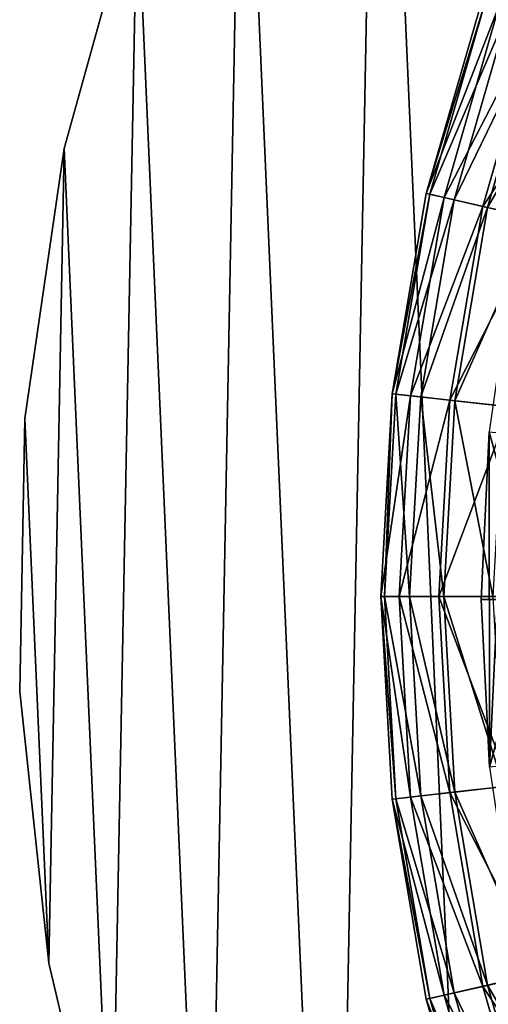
# Model space of a CAD drawing. Extents: x 1.7 to 10.8, y 1.8 to 12.8.
# Tile 487 of 656: x 5.091 to 5.345, y 6.114 to 6.649. Entities that reach past the tile are written whole.
import ezdxf

# ---------------------------------------------------------------- set-up
doc = ezdxf.new("R2010")
doc.units = 0
doc.header["$MEASUREMENT"] = 0
doc.layers.get('0').update_dxf_attribs({"linetype": 'CONTINUOUS'})

# ---------------------------------------------------------------- blocks, each defined once
blk = doc.blocks.new('LUSSO_-_Z_O_ENIE_PM_11_ST0')
at = {"color": 0}
for p, q in [((5.15439, 6.72178, 6.9524), (5.11477, 6.57884, 6.9524)), ((5.15439, 6.72178, 6.9524), (5.11477, 6.57884, 6.9524)), ((5.15439, 6.72178, 6.91303), (5.11477, 6.57884, 6.91303)), ((5.15439, 6.72178, 6.91303), (5.11477, 6.57884, 6.91303)), ((5.34216, 6.66035, 8.35108), (5.31162, 6.55436, 8.35108)), ((5.34216, 6.66035, 8.35108), (5.31162, 6.55436, 8.35108)), ((5.34394, 6.65972, 8.24333), (5.31347, 6.55394, 8.24333)), ((5.34394, 6.65972, 8.24333), (5.31347, 6.55394, 8.24333)), ((5.3515, 6.65708, 8.45838), (5.32127, 6.55216, 8.45838)), ((5.3515, 6.65708, 8.45838), (5.32127, 6.55216, 8.45838)), ((5.35684, 6.65521, 8.13644), (5.32679, 6.5509, 8.13644)), ((5.35684, 6.65521, 8.13644), (5.32679, 6.5509, 8.13644)), ((5.37186, 6.64995, 8.56397), (5.3423, 6.54736, 8.56397)), ((5.37186, 6.64995, 8.56397), (5.3423, 6.54736, 8.56397)), ((5.37444, 6.64905, 8.0579), (5.34497, 6.54675, 8.0579)), ((5.37444, 6.64905, 8.0579), (5.34497, 6.54675, 8.0579)), ((5.11477, 6.57884, 6.9524), (5.09339, 6.43207, 6.9524)), ((5.11477, 6.57884, 6.9524), (5.09339, 6.43207, 6.9524)), ((5.11477, 6.57884, 6.91303), (5.09339, 6.43207, 6.91303)), ((5.11477, 6.57884, 6.91303), (5.09339, 6.43207, 6.91303)), ((5.11477, 6.57884, 6.9524), (5.11477, 6.57884, 6.91303)), ((5.11477, 6.57884, 6.9524), (5.11477, 6.57884, 6.91303)), ((5.31162, 6.55436, 8.35108), (5.29315, 6.44562, 8.35108)), ((5.31162, 6.55436, 8.35108), (5.29315, 6.44562, 8.35108)), ((5.31347, 6.55394, 8.24333), (5.29503, 6.44541, 8.24333)), ((5.31347, 6.55394, 8.24333), (5.29503, 6.44541, 8.24333)), ((5.31162, 6.55436, 8.35108), (5.32127, 6.55216, 8.45838)), ((5.31162, 6.55436, 8.35108), (5.32127, 6.55216, 8.45838)), ((5.31347, 6.55394, 8.24333), (5.31162, 6.55436, 8.35108)), ((5.31347, 6.55394, 8.24333), (5.31162, 6.55436, 8.35108)), ((5.32679, 6.5509, 8.13644), (5.31347, 6.55394, 8.24333)), ((5.32679, 6.5509, 8.13644), (5.31347, 6.55394, 8.24333)), ((5.32127, 6.55216, 8.45838), (5.30298, 6.44451, 8.45838)), ((5.32127, 6.55216, 8.45838), (5.30298, 6.44451, 8.45838)), ((5.32679, 6.5509, 8.13644), (5.3086, 6.44388, 8.13644)), ((5.32679, 6.5509, 8.13644), (5.3086, 6.44388, 8.13644)), ((5.32127, 6.55216, 8.45838), (5.3423, 6.54736, 8.56397)), ((5.32127, 6.55216, 8.45838), (5.3423, 6.54736, 8.56397)), ((5.32679, 6.5509, 8.13644), (5.34497, 6.54675, 8.0579)), ((5.32679, 6.5509, 8.13644), (5.34497, 6.54675, 8.0579)), ((5.3423, 6.54736, 8.56397), (5.32442, 6.4421, 8.56397)), ((5.3423, 6.54736, 8.56397), (5.32442, 6.4421, 8.56397)), ((5.34497, 6.54675, 8.0579), (5.32714, 6.44179, 8.0579)), ((5.34497, 6.54675, 8.0579), (5.32714, 6.44179, 8.0579)), ((5.3423, 6.54736, 8.56397), (5.37446, 6.54002, 8.66656)), ((5.3423, 6.54736, 8.56397), (5.37446, 6.54002, 8.66656)), ((5.34497, 6.54675, 8.0579), (5.3709, 6.54083, 7.98168)), ((5.34497, 6.54675, 8.0579), (5.3709, 6.54083, 7.98168)), ((5.29315, 6.44562, 8.35108), (5.28696, 6.33549, 8.35108)), ((5.29315, 6.44562, 8.35108), (5.28696, 6.33549, 8.35108)), ((5.29503, 6.44541, 8.24333), (5.28886, 6.33549, 8.24333)), ((5.29503, 6.44541, 8.24333), (5.28886, 6.33549, 8.24333)), ((5.29315, 6.44562, 8.35108), (5.30298, 6.44451, 8.45838)), ((5.29315, 6.44562, 8.35108), (5.30298, 6.44451, 8.45838)), ((5.29503, 6.44541, 8.24333), (5.29315, 6.44562, 8.35108)), ((5.29503, 6.44541, 8.24333), (5.29315, 6.44562, 8.35108)), ((5.3086, 6.44388, 8.13644), (5.29503, 6.44541, 8.24333)), ((5.3086, 6.44388, 8.13644), (5.29503, 6.44541, 8.24333)), ((5.30298, 6.44451, 8.45838), (5.29686, 6.33549, 8.45838)), ((5.30298, 6.44451, 8.45838), (5.29686, 6.33549, 8.45838)), ((5.3086, 6.44388, 8.13644), (5.30252, 6.33549, 8.13644)), ((5.3086, 6.44388, 8.13644), (5.30252, 6.33549, 8.13644)), ((5.30298, 6.44451, 8.45838), (5.32442, 6.4421, 8.56397)), ((5.30298, 6.44451, 8.45838), (5.32442, 6.4421, 8.56397)), ((5.3086, 6.44388, 8.13644), (5.32714, 6.44179, 8.0579)), ((5.3086, 6.44388, 8.13644), (5.32714, 6.44179, 8.0579)), ((5.32442, 6.4421, 8.56397), (5.31843, 6.33549, 8.56397)), ((5.32442, 6.4421, 8.56397), (5.31843, 6.33549, 8.56397)), ((5.32714, 6.44179, 8.0579), (5.32117, 6.33549, 8.0579)), ((5.32714, 6.44179, 8.0579), (5.32117, 6.33549, 8.0579)), ((5.32442, 6.4421, 8.56397), (5.35719, 6.4384, 8.66656)), ((5.32442, 6.4421, 8.56397), (5.35719, 6.4384, 8.66656)), ((5.32714, 6.44179, 8.0579), (5.35356, 6.43881, 7.98168)), ((5.32714, 6.44179, 8.0579), (5.35356, 6.43881, 7.98168)), ((5.09339, 6.43207, 6.9524), (5.09056, 6.28377, 6.9524)), ((5.09339, 6.43207, 6.9524), (5.09056, 6.28377, 6.9524)), ((5.09339, 6.43207, 6.91303), (5.09056, 6.28377, 6.91303)), ((5.09339, 6.43207, 6.91303), (5.09056, 6.28377, 6.91303)), ((5.09339, 6.43207, 6.9524), (5.09339, 6.43207, 6.91303)), ((5.09339, 6.43207, 6.9524), (5.09339, 6.43207, 6.91303)), ((5.34571, 6.42486, 6.91303), (5.3414, 6.33378, 6.91303)), ((5.34571, 6.42486, 6.91303), (5.3414, 6.33378, 6.91303)), ((5.28696, 6.33549, 8.35108), (5.29686, 6.33549, 8.45838)), ((5.28696, 6.33549, 8.35108), (5.29315, 6.22537, 8.35108)), ((5.28696, 6.33549, 8.35108), (5.29686, 6.33549, 8.45838)), ((5.28886, 6.33549, 8.24333), (5.28696, 6.33549, 8.35108)), ((5.28696, 6.33549, 8.35108), (5.29315, 6.22537, 8.35108)), ((5.28886, 6.33549, 8.24333), (5.28696, 6.33549, 8.35108)), ((5.28886, 6.33549, 8.24333), (5.29503, 6.22558, 8.24333)), ((5.30252, 6.33549, 8.13644), (5.28886, 6.33549, 8.24333)), ((5.28886, 6.33549, 8.24333), (5.29503, 6.22558, 8.24333)), ((5.30252, 6.33549, 8.13644), (5.28886, 6.33549, 8.24333)), ((5.29686, 6.33549, 8.45838), (5.31843, 6.33549, 8.56397)), ((5.29686, 6.33549, 8.45838), (5.30298, 6.22648, 8.45838)), ((5.29686, 6.33549, 8.45838), (5.31843, 6.33549, 8.56397)), ((5.29686, 6.33549, 8.45838), (5.30298, 6.22648, 8.45838)), ((5.30252, 6.33549, 8.13644), (5.3086, 6.22711, 8.13644)), ((5.30252, 6.33549, 8.13644), (5.3086, 6.22711, 8.13644)), ((5.30252, 6.33549, 8.13644), (5.32117, 6.33549, 8.0579)), ((5.30252, 6.33549, 8.13644), (5.32117, 6.33549, 8.0579)), ((5.31843, 6.33549, 8.56397), (5.35141, 6.33549, 8.66656)), ((5.31843, 6.33549, 8.56397), (5.32442, 6.22889, 8.56397)), ((5.31843, 6.33549, 8.56397), (5.35141, 6.33549, 8.66656)), ((5.31843, 6.33549, 8.56397), (5.32442, 6.22889, 8.56397)), ((5.32117, 6.33549, 8.0579), (5.32714, 6.2292, 8.0579)), ((5.32117, 6.33549, 8.0579), (5.32714, 6.2292, 8.0579)), ((5.32117, 6.33549, 8.0579), (5.34776, 6.33549, 7.98168)), ((5.32117, 6.33549, 8.0579), (5.34776, 6.33549, 7.98168)), ((5.3414, 6.33378, 6.91303), (5.37089, 6.33384, 6.90246)), ((5.3414, 6.33378, 6.91303), (5.37089, 6.33384, 6.90246)), ((5.3414, 6.33378, 6.91303), (5.34604, 6.24272, 6.91303)), ((5.3414, 6.33378, 6.91303), (5.34604, 6.24272, 6.91303)), ((5.09056, 6.28377, 6.9524), (5.10635, 6.13629, 6.9524)), ((5.09056, 6.28377, 6.9524), (5.10635, 6.13629, 6.9524)), ((5.09056, 6.28377, 6.9524), (5.09056, 6.28377, 6.91303)), ((5.09056, 6.28377, 6.91303), (5.10635, 6.13629, 6.91303)), ((5.09056, 6.28377, 6.9524), (5.09056, 6.28377, 6.91303)), ((5.09056, 6.28377, 6.91303), (5.10635, 6.13629, 6.91303)), ((5.32442, 6.22889, 8.56397), (5.35719, 6.23259, 8.66656)), ((5.32442, 6.22889, 8.56397), (5.35719, 6.23259, 8.66656)), ((5.3086, 6.22711, 8.13644), (5.29503, 6.22558, 8.24333)), ((5.3086, 6.22711, 8.13644), (5.29503, 6.22558, 8.24333)), ((5.30298, 6.22648, 8.45838), (5.32442, 6.22889, 8.56397)), ((5.30298, 6.22648, 8.45838), (5.32442, 6.22889, 8.56397)), ((5.3086, 6.22711, 8.13644), (5.32714, 6.2292, 8.0579)), ((5.3086, 6.22711, 8.13644), (5.32714, 6.2292, 8.0579)), ((5.3086, 6.22711, 8.13644), (5.32679, 6.12009, 8.13644)), ((5.3086, 6.22711, 8.13644), (5.32679, 6.12009, 8.13644)), ((5.32442, 6.22889, 8.56397), (5.3423, 6.12363, 8.56397)), ((5.32442, 6.22889, 8.56397), (5.3423, 6.12363, 8.56397)), ((5.32714, 6.2292, 8.0579), (5.35356, 6.23218, 7.98168)), ((5.32714, 6.2292, 8.0579), (5.35356, 6.23218, 7.98168)), ((5.32714, 6.2292, 8.0579), (5.34497, 6.12424, 8.0579)), ((5.32714, 6.2292, 8.0579), (5.34497, 6.12424, 8.0579)), ((5.29315, 6.22537, 8.35108), (5.30298, 6.22648, 8.45838)), ((5.29315, 6.22537, 8.35108), (5.30298, 6.22648, 8.45838)), ((5.29503, 6.22558, 8.24333), (5.29315, 6.22537, 8.35108)), ((5.29503, 6.22558, 8.24333), (5.29315, 6.22537, 8.35108)), ((5.29315, 6.22537, 8.35108), (5.31162, 6.11663, 8.35108)), ((5.29315, 6.22537, 8.35108), (5.31162, 6.11663, 8.35108)), ((5.29503, 6.22558, 8.24333), (5.31347, 6.11705, 8.24333)), ((5.29503, 6.22558, 8.24333), (5.31347, 6.11705, 8.24333)), ((5.30298, 6.22648, 8.45838), (5.32127, 6.11883, 8.45838)), ((5.30298, 6.22648, 8.45838), (5.32127, 6.11883, 8.45838)), ((5.10635, 6.13629, 6.9524), (5.1405, 5.99195, 6.9524)), ((5.10635, 6.13629, 6.9524), (5.1405, 5.99195, 6.9524)), ((5.10635, 6.13629, 6.9524), (5.10635, 6.13629, 6.91303)), ((5.10635, 6.13629, 6.91303), (5.1405, 5.99195, 6.91303)), ((5.10635, 6.13629, 6.9524), (5.10635, 6.13629, 6.91303)), ((5.10635, 6.13629, 6.91303), (5.1405, 5.99195, 6.91303)), ((5.3423, 6.12363, 8.56397), (5.37446, 6.13097, 8.66656)), ((5.3423, 6.12363, 8.56397), (5.37446, 6.13097, 8.66656)), ((5.34497, 6.12424, 8.0579), (5.3709, 6.13016, 7.98168)), ((5.34497, 6.12424, 8.0579), (5.3709, 6.13016, 7.98168)), ((5.32679, 6.12009, 8.13644), (5.31347, 6.11705, 8.24333)), ((5.32679, 6.12009, 8.13644), (5.31347, 6.11705, 8.24333)), ((5.32127, 6.11883, 8.45838), (5.3423, 6.12363, 8.56397)), ((5.32127, 6.11883, 8.45838), (5.3423, 6.12363, 8.56397)), ((5.32679, 6.12009, 8.13644), (5.34497, 6.12424, 8.0579)), ((5.32679, 6.12009, 8.13644), (5.34497, 6.12424, 8.0579)), ((5.32679, 6.12009, 8.13644), (5.35684, 6.01578, 8.13644)), ((5.32679, 6.12009, 8.13644), (5.35684, 6.01578, 8.13644)), ((5.3423, 6.12363, 8.56397), (5.37186, 6.02104, 8.56397)), ((5.3423, 6.12363, 8.56397), (5.37186, 6.02104, 8.56397)), ((5.34497, 6.12424, 8.0579), (5.37444, 6.02194, 8.0579)), ((5.34497, 6.12424, 8.0579), (5.37444, 6.02194, 8.0579)), ((5.31162, 6.11663, 8.35108), (5.32127, 6.11883, 8.45838)), ((5.31162, 6.11663, 8.35108), (5.32127, 6.11883, 8.45838)), ((5.31347, 6.11705, 8.24333), (5.31162, 6.11663, 8.35108)), ((5.31347, 6.11705, 8.24333), (5.31162, 6.11663, 8.35108)), ((5.31162, 6.11663, 8.35108), (5.34216, 6.01064, 8.35108)), ((5.31162, 6.11663, 8.35108), (5.34216, 6.01064, 8.35108)), ((5.31347, 6.11705, 8.24333), (5.34394, 6.01127, 8.24333)), ((5.31347, 6.11705, 8.24333), (5.34394, 6.01127, 8.24333)), ((5.32127, 6.11883, 8.45838), (5.3515, 6.01391, 8.45838)), ((5.32127, 6.11883, 8.45838), (5.3515, 6.01391, 8.45838))]:
    blk.add_line(p, q, dxfattribs=at)
mesh = blk.add_polyface(dxfattribs=at)
corners = [(5.10635, 6.13629, 6.9524), (5.09339, 6.43207, 6.9524), (5.09056, 6.28377, 6.9524), (5.11477, 6.57884, 6.9524), (5.1405, 5.99195, 6.9524), (5.15439, 6.72178, 6.9524), (5.19247, 5.85303, 6.9524), (5.2116, 6.85863, 6.9524), (5.26144, 5.72172, 6.9524), (5.28552, 6.98722, 6.9524), (5.34632, 5.60008, 6.9524), (5.37497, 7.10554, 6.9524), (5.38501, 6.31223, 6.9524), (5.44578, 5.49005, 6.9524), (5.39784, 6.18354, 6.9524), (5.42926, 6.0581, 6.9524), (5.47862, 5.93856, 6.9524), (5.55824, 5.39334, 6.9524), (5.54485, 5.82749, 6.9524), (5.62655, 5.72724, 6.9524), (5.68194, 5.3115, 6.9524), (5.72197, 5.63996, 6.9524), (5.81493, 5.2458, 6.9524), (5.82909, 5.5675, 6.9524), (5.95509, 5.19729, 6.9524), (5.94562, 5.51141, 6.9524), (6.06907, 5.47288, 6.9524), (6.10023, 5.16673, 6.9524), (6.19681, 5.45274, 6.9524), (6.24806, 5.15461, 6.9524), (6.32613, 5.45141, 6.9524), (6.39624, 5.1611, 6.9524), (6.45426, 5.46893, 6.9524), (6.54244, 5.18612, 6.9524), (6.57847, 5.50492, 6.9524), (6.68435, 5.22926, 6.9524), (6.69612, 5.5586, 6.9524), (6.81974, 5.28985, 6.9524), (6.80471, 5.62885, 6.9524), (6.9019, 5.71415, 6.9524), (6.94646, 5.36693, 6.9524), (6.98564, 5.8127, 6.9524), (7.06253, 5.45928, 6.9524), (7.05414, 5.9224, 6.9524), (7.10594, 6.04089, 6.9524), (7.1661, 5.56545, 6.9524), (7.13993, 6.16567, 6.9524), (7.15539, 6.29406, 6.9524), (5.39106, 6.44141, 6.9524), (5.47854, 7.21171, 6.9524), (5.41585, 6.56833, 6.9524), (5.45886, 6.69029, 6.9524), (5.51917, 6.80469, 6.9524), (5.5946, 7.30406, 6.9524), (5.59549, 6.90909, 6.9524), (5.72133, 7.38114, 6.9524), (5.6862, 7.00126, 6.9524), (5.78937, 7.07925, 6.9524), (5.85671, 7.44173, 6.9524), (5.90279, 7.14138, 6.9524), (5.99862, 7.48487, 6.9524), (6.02404, 7.18634, 6.9524), (6.14482, 7.50989, 6.9524), (6.15055, 7.21316, 6.9524), (6.29301, 7.51638, 6.9524), (6.27962, 7.22127, 6.9524), (6.4085, 7.21051, 6.9524), (6.44083, 7.50426, 6.9524), (6.53443, 7.1811, 6.9524), (6.58597, 7.47369, 6.9524), (6.65474, 7.13367, 6.9524), (6.72614, 7.42518, 6.9524), (6.76686, 7.06922, 6.9524), (6.85912, 7.35949, 6.9524), (6.8684, 6.98913, 6.9524), (6.98282, 7.27765, 6.9524), (6.9572, 6.89512, 6.9524), (7.03136, 6.78918, 6.9524), (7.09529, 7.18094, 6.9524), (7.08931, 6.67356, 6.9524), (7.12981, 6.55075, 6.9524), (7.19475, 7.07091, 6.9524), (7.15199, 6.42334, 6.9524), (7.25555, 5.68377, 6.9524), (7.27963, 6.94927, 6.9524), (7.32947, 5.81236, 6.9524), (7.3486, 6.81796, 6.9524), (7.38668, 5.94921, 6.9524), (7.40057, 6.67904, 6.9524), (7.42629, 6.09214, 6.9524), (7.43472, 6.5347, 6.9524), (7.44768, 6.23892, 6.9524), (7.4505, 6.38722, 6.9524)]
mesh.append_faces([[corners[k] for k in face] for face in [(0, 1, 2), (90, 91, 92)]], dxfattribs={"vtx0": -1, "color": 0})
mesh.append_faces([[corners[k] for k in face] for face in [(1, 0, 3), (3, 4, 5), (5, 6, 7), (7, 8, 9), (9, 10, 11), (12, 13, 14), (14, 13, 15), (15, 13, 16), (16, 17, 18), (18, 17, 19), (19, 20, 21), (21, 22, 23), (23, 24, 25), (25, 24, 26), (26, 27, 28), (28, 29, 30), (30, 31, 32), (32, 33, 34), (34, 35, 36), (36, 37, 38), (38, 37, 39), (39, 40, 41), (41, 42, 43), (43, 42, 44), (44, 45, 46), (46, 45, 47), (11, 48, 49), (48, 11, 12), (49, 52, 53), (53, 54, 55), (55, 57, 58), (58, 59, 60), (60, 61, 62), (62, 63, 64), (64, 66, 67), (67, 68, 69), (69, 70, 71), (71, 72, 73), (73, 74, 75), (75, 77, 78), (78, 80, 81), (81, 83, 84), (84, 85, 86), (86, 87, 88), (88, 89, 90)]], dxfattribs={"vtx0": -1, "vtx1": -1, "color": 0})
mesh.append_faces([[corners[k] for k in face] for face in [(11, 10, 12), (81, 47, 45)]], dxfattribs={"vtx0": -1, "vtx1": -1, "vtx2": -1, "color": 0})
mesh.append_faces([[corners[k] for k in face] for face in [(3, 0, 4), (5, 4, 6), (7, 6, 8), (9, 8, 10), (12, 10, 13), (16, 13, 17), (19, 17, 20), (21, 20, 22), (23, 22, 24), (26, 24, 27), (28, 27, 29), (30, 29, 31), (32, 31, 33), (34, 33, 35), (36, 35, 37), (39, 37, 40), (41, 40, 42), (44, 42, 45), (49, 48, 50), (49, 50, 51), (49, 51, 52), (53, 52, 54), (55, 54, 56), (55, 56, 57), (58, 57, 59), (60, 59, 61), (62, 61, 63), (64, 63, 65), (64, 65, 66), (67, 66, 68), (69, 68, 70), (71, 70, 72), (73, 72, 74), (75, 74, 76), (75, 76, 77), (78, 77, 79), (78, 79, 80), (81, 80, 82), (81, 82, 47), (81, 45, 83), (84, 83, 85), (86, 85, 87), (88, 87, 89), (90, 89, 91)]], dxfattribs={"vtx0": -1, "vtx2": -1, "color": 0})
mesh = blk.add_polyface(dxfattribs=at)
corners = [(5.37497, 7.10554, 6.91303), (5.41519, 6.4385, 6.91303), (5.4093, 6.31287, 6.91303), (5.47854, 7.21171, 6.91303), (5.4393, 6.56194, 6.91303), (5.48113, 6.68056, 6.91303), (5.5946, 7.30406, 6.91303), (5.53978, 6.79182, 6.91303), (5.61401, 6.89336, 6.91303), (5.72133, 7.38114, 6.91303), (5.70223, 6.983, 6.91303), (5.80257, 7.05885, 6.91303), (5.85671, 7.44173, 6.91303), (5.91288, 7.11927, 6.91303), (5.99862, 7.48487, 6.91303), (6.03081, 7.163, 6.91303), (6.14482, 7.50989, 6.91303), (6.15385, 7.18908, 6.91303), (6.29301, 7.51638, 6.91303), (6.27937, 7.19698, 6.91303), (6.40471, 7.18651, 6.91303), (6.44083, 7.50426, 6.91303), (6.52719, 7.1579, 6.91303), (6.58597, 7.47369, 6.91303), (6.6442, 7.11177, 6.91303), (6.72614, 7.42518, 6.91303), (6.75324, 7.04909, 6.91303), (6.85912, 7.35949, 6.91303), (6.852, 6.9712, 6.91303), (6.93836, 6.87977, 6.91303), (6.98282, 7.27765, 6.91303), (7.01049, 6.77673, 6.91303), (7.09529, 7.18094, 6.91303), (7.06685, 6.66429, 6.91303), (7.10624, 6.54484, 6.91303), (7.19475, 7.07091, 6.91303), (7.12781, 6.42093, 6.91303), (7.13112, 6.2952, 6.91303), (7.1661, 5.56545, 6.91303), (7.25555, 5.68377, 6.91303), (7.27963, 6.94927, 6.91303), (7.32947, 5.81236, 6.91303), (7.3486, 6.81796, 6.91303), (7.38668, 5.94921, 6.91303), (7.40057, 6.67904, 6.91303), (7.42629, 6.09214, 6.91303), (7.43472, 6.5347, 6.91303), (7.44768, 6.23892, 6.91303), (7.4505, 6.38722, 6.91303), (5.09339, 6.43207, 6.91303), (5.10635, 6.13629, 6.91303), (5.09056, 6.28377, 6.91303), (5.11477, 6.57884, 6.91303), (5.1405, 5.99195, 6.91303), (5.15439, 6.72178, 6.91303), (5.19247, 5.85303, 6.91303), (5.2116, 6.85863, 6.91303), (5.26144, 5.72172, 6.91303), (5.28552, 6.98722, 6.91303), (5.34632, 5.60008, 6.91303), (5.44578, 5.49005, 6.91303), (5.42178, 6.18771, 6.91303), (5.45234, 6.0657, 6.91303), (5.55824, 5.39334, 6.91303), (5.50034, 5.94945, 6.91303), (5.56476, 5.84142, 6.91303), (5.68194, 5.3115, 6.91303), (5.64421, 5.74393, 6.91303), (5.73702, 5.65904, 6.91303), (5.81493, 5.2458, 6.91303), (5.8412, 5.58857, 6.91303), (5.95509, 5.19729, 6.91303), (5.95453, 5.53401, 6.91303), (6.07459, 5.49654, 6.91303), (6.10023, 5.16673, 6.91303), (6.19883, 5.47696, 6.91303), (6.24806, 5.15461, 6.91303), (6.3246, 5.47567, 6.91303), (6.39624, 5.1611, 6.91303), (6.44922, 5.4927, 6.91303), (6.54244, 5.18612, 6.91303), (6.57003, 5.5277, 6.91303), (6.68435, 5.22926, 6.91303), (6.68445, 5.57991, 6.91303), (6.81974, 5.28985, 6.91303), (6.79005, 5.64823, 6.91303), (6.88458, 5.7312, 6.91303), (6.94646, 5.36693, 6.91303), (6.96603, 5.82704, 6.91303), (7.06253, 5.45928, 6.91303), (7.03264, 5.93373, 6.91303), (7.08302, 6.04897, 6.91303), (7.11608, 6.17033, 6.91303)]
mesh.append_faces([[corners[k] for k in face] for face in [(47, 46, 48), (49, 50, 51)]], dxfattribs={"vtx0": -1, "color": 0})
mesh.append_faces([[corners[k] for k in face] for face in [(1, 3, 4), (4, 3, 5), (5, 6, 7), (7, 6, 8), (8, 9, 10), (10, 9, 11), (11, 12, 13), (13, 14, 15), (15, 16, 17), (17, 18, 19), (19, 18, 20), (20, 21, 22), (22, 23, 24), (24, 25, 26), (26, 27, 28), (28, 27, 29), (29, 30, 31), (31, 32, 33), (33, 32, 34), (34, 35, 36), (36, 35, 37), (38, 35, 39), (39, 40, 41), (41, 42, 43), (43, 44, 45), (45, 46, 47), (50, 52, 53), (53, 54, 55), (55, 56, 57), (57, 58, 59), (59, 2, 60), (60, 62, 63), (63, 65, 66), (66, 68, 69), (69, 70, 71), (71, 73, 74), (74, 75, 76), (76, 77, 78), (78, 79, 80), (80, 81, 82), (82, 83, 84), (84, 86, 87), (87, 88, 89), (89, 91, 38)]], dxfattribs={"vtx0": -1, "vtx1": -1, "color": 0})
mesh.append_faces([[corners[k] for k in face] for face in [(37, 35, 38), (59, 0, 2)]], dxfattribs={"vtx0": -1, "vtx1": -1, "vtx2": -1, "color": 0})
mesh.append_faces([[corners[k] for k in face] for face in [(0, 1, 2), (1, 0, 3), (5, 3, 6), (8, 6, 9), (11, 9, 12), (13, 12, 14), (15, 14, 16), (17, 16, 18), (20, 18, 21), (22, 21, 23), (24, 23, 25), (26, 25, 27), (29, 27, 30), (31, 30, 32), (34, 32, 35), (39, 35, 40), (41, 40, 42), (43, 42, 44), (45, 44, 46), (50, 49, 52), (53, 52, 54), (55, 54, 56), (57, 56, 58), (59, 58, 0), (60, 2, 61), (60, 61, 62), (63, 62, 64), (63, 64, 65), (66, 65, 67), (66, 67, 68), (69, 68, 70), (71, 70, 72), (71, 72, 73), (74, 73, 75), (76, 75, 77), (78, 77, 79), (80, 79, 81), (82, 81, 83), (84, 83, 85), (84, 85, 86), (87, 86, 88), (89, 88, 90), (89, 90, 91), (38, 91, 92), (38, 92, 37)]], dxfattribs={"vtx0": -1, "vtx2": -1, "color": 0})
mesh = blk.add_polyface(dxfattribs=at)
corners = [(5.38191, 6.06414, 6.91303), (5.37172, 6.31983, 6.91303), (5.35959, 6.15255, 6.91303), (5.37775, 6.23042, 6.91303), (5.39264, 6.14204, 6.91303), (5.41278, 5.97835, 6.91303), (5.41627, 6.0556, 6.91303), (5.45192, 5.896, 6.91303), (5.44838, 5.97193, 6.91303), (5.48867, 5.89188, 6.91303), (5.49894, 5.81787, 6.91303), (5.53672, 5.81623, 6.91303), (5.55339, 5.74474, 6.91303), (5.59207, 5.74575, 6.91303), (5.61475, 5.67729, 6.91303), (5.65416, 5.68113, 6.91303), (5.68242, 5.61618, 6.91303), (5.72238, 5.62301, 6.91303), (5.75576, 5.562, 6.91303), (5.79604, 5.57197, 6.91303), (5.83405, 5.51527, 6.91303), (5.87442, 5.52852, 6.91303), (5.91655, 5.47643, 6.91303), (5.95674, 5.49309, 6.91303), (6.00246, 5.44587, 6.91303), (6.04218, 5.46603, 6.91303), (6.09095, 5.42388, 6.91303), (6.12988, 5.44762, 6.91303), (6.18117, 5.41067, 6.91303), (6.21899, 5.43802, 6.91303), (6.27225, 5.40636, 6.91303), (6.3086, 5.43735, 6.91303), (6.36331, 5.411, 6.91303), (6.39784, 5.4456, 6.91303), (6.45348, 5.42455, 6.91303), (6.48581, 5.4627, 6.91303), (6.54188, 5.44687, 6.91303), (6.57164, 5.48847, 6.91303), (6.62768, 5.47774, 6.91303), (6.65448, 5.52266, 6.91303), (6.71003, 5.51688, 6.91303), (6.73351, 5.56493, 6.91303), (6.78816, 5.5639, 6.91303), (6.80793, 5.61486, 6.91303), (6.86129, 5.61835, 6.91303), (6.87701, 5.67194, 6.91303), (6.92874, 5.67971, 6.91303), (6.94007, 5.73563, 6.91303), (6.98985, 5.74738, 6.91303), (6.99647, 5.80527, 6.91303), (7.04403, 5.82072, 6.91303), (7.04565, 5.88019, 6.91303), (7.09076, 5.89901, 6.91303), (7.08713, 5.95963, 6.91303), (7.1205, 6.0428, 6.91303), (7.12959, 5.98151, 6.91303), (7.14542, 6.12888, 6.91303), (7.16015, 6.06742, 6.91303), (7.16164, 6.21702, 6.91303), (7.18215, 6.15591, 6.91303), (7.16901, 6.30634, 6.91303), (7.18148, 6.51844, 6.91303), (7.19502, 6.42827, 6.91303), (7.19536, 6.24613, 6.91303), (7.19967, 6.33721, 6.91303), (5.34604, 6.24272, 6.91303), (5.34571, 6.42486, 6.91303), (5.3414, 6.33378, 6.91303), (5.35892, 6.51508, 6.91303), (5.38091, 6.60357, 6.91303), (5.37463, 6.4094, 6.91303), (5.38644, 6.49824, 6.91303), (5.41147, 6.68948, 6.91303), (5.40703, 6.58546, 6.91303), (5.43621, 6.67019, 6.91303), (5.45031, 6.77197, 6.91303), (5.47368, 6.7516, 6.91303), (5.49704, 6.85027, 6.91303), (5.51907, 6.82887, 6.91303), (5.55122, 6.92361, 6.91303), (5.57193, 6.90124, 6.91303), (5.61233, 6.99128, 6.91303), (5.63173, 6.96799, 6.91303), (5.67978, 7.05264, 6.91303), (5.69789, 7.02845, 6.91303), (5.75291, 7.10709, 6.91303), (5.76973, 7.08202, 6.91303), (5.83103, 7.15411, 6.91303), (5.84655, 7.12818, 6.91303), (5.91339, 7.19325, 6.91303), (5.92758, 7.16645, 6.91303), (5.99918, 7.22412, 6.91303), (6.01202, 7.19647, 6.91303), (6.08759, 7.24644, 6.91303), (6.09903, 7.21793, 6.91303), (6.17776, 7.25999, 6.91303), (6.18774, 7.23063, 6.91303), (6.26882, 7.26463, 6.91303), (6.27728, 7.23442, 6.91303), (6.3599, 7.26032, 6.91303), (6.36675, 7.22928, 6.91303), (6.45012, 7.24711, 6.91303), (6.45527, 7.21526, 6.91303), (6.53861, 7.22512, 6.91303), (6.54195, 7.19249, 6.91303), (6.62452, 7.19456, 6.91303), (6.62593, 7.16121, 6.91303), (6.70701, 7.15572, 6.91303), (6.70638, 7.12172, 6.91303), (6.78249, 7.07442, 6.91303), (6.78531, 7.10899, 6.91303), (6.85352, 7.01977, 6.91303), (6.85865, 7.05481, 6.91303), (6.91876, 6.95833, 6.91303), (6.92632, 6.9937, 6.91303), (6.97755, 6.89069, 6.91303), (6.98768, 6.92625, 6.91303), (7.02932, 6.81753, 6.91303), (7.04213, 6.85312, 6.91303), (7.07354, 6.73959, 6.91303), (7.08915, 6.77499, 6.91303), (7.10979, 6.65763, 6.91303), (7.12829, 6.69264, 6.91303), (7.13769, 6.57246, 6.91303), (7.15916, 6.60685, 6.91303), (7.15697, 6.48495, 6.91303), (7.16745, 6.39594, 6.91303)]
mesh.append_faces([[corners[k] for k in face] for face in [(62, 63, 64), (65, 66, 67)]], dxfattribs={"vtx0": -1, "color": 0})
mesh.append_faces([[corners[k] for k in face] for face in [(0, 1, 2), (1, 0, 3), (3, 0, 4), (4, 5, 6), (6, 7, 8), (8, 7, 9), (9, 10, 11), (11, 12, 13), (13, 14, 15), (15, 16, 17), (17, 18, 19), (19, 20, 21), (21, 22, 23), (23, 24, 25), (25, 26, 27), (27, 28, 29), (29, 30, 31), (31, 32, 33), (33, 34, 35), (35, 36, 37), (37, 38, 39), (39, 40, 41), (41, 42, 43), (43, 44, 45), (45, 46, 47), (47, 48, 49), (49, 50, 51), (51, 52, 53), (53, 52, 54), (54, 55, 56), (56, 57, 58), (58, 59, 60), (61, 59, 62), (66, 65, 68), (68, 2, 69), (69, 71, 72), (72, 74, 75), (75, 76, 77), (77, 78, 79), (79, 80, 81), (81, 82, 83), (83, 84, 85), (85, 86, 87), (87, 88, 89), (89, 90, 91), (91, 92, 93), (93, 94, 95), (95, 96, 97), (97, 98, 99), (99, 100, 101), (101, 102, 103), (103, 104, 105), (105, 106, 107), (107, 109, 110), (110, 111, 112), (112, 113, 114), (114, 115, 116), (116, 117, 118), (118, 119, 120), (120, 121, 122), (122, 123, 124), (124, 126, 61)]], dxfattribs={"vtx0": -1, "vtx1": -1, "color": 0})
mesh.append_faces([[corners[k] for k in face] for face in [(60, 59, 61), (69, 2, 1)]], dxfattribs={"vtx0": -1, "vtx1": -1, "vtx2": -1, "color": 0})
mesh.append_faces([[corners[k] for k in face] for face in [(4, 0, 5), (6, 5, 7), (9, 7, 10), (11, 10, 12), (13, 12, 14), (15, 14, 16), (17, 16, 18), (19, 18, 20), (21, 20, 22), (23, 22, 24), (25, 24, 26), (27, 26, 28), (29, 28, 30), (31, 30, 32), (33, 32, 34), (35, 34, 36), (37, 36, 38), (39, 38, 40), (41, 40, 42), (43, 42, 44), (45, 44, 46), (47, 46, 48), (49, 48, 50), (51, 50, 52), (54, 52, 55), (56, 55, 57), (58, 57, 59), (62, 59, 63), (68, 65, 2), (69, 1, 70), (69, 70, 71), (72, 71, 73), (72, 73, 74), (75, 74, 76), (77, 76, 78), (79, 78, 80), (81, 80, 82), (83, 82, 84), (85, 84, 86), (87, 86, 88), (89, 88, 90), (91, 90, 92), (93, 92, 94), (95, 94, 96), (97, 96, 98), (99, 98, 100), (101, 100, 102), (103, 102, 104), (105, 104, 106), (107, 106, 108), (107, 108, 109), (110, 109, 111), (112, 111, 113), (114, 113, 115), (116, 115, 117), (118, 117, 119), (120, 119, 121), (122, 121, 123), (124, 123, 125), (124, 125, 126), (61, 126, 60)]], dxfattribs={"vtx0": -1, "vtx2": -1, "color": 0})
mesh = blk.add_polyface(dxfattribs=at)
corners = [(5.15439, 6.72178, 6.9524), (5.11477, 6.57884, 6.91303), (5.11477, 6.57884, 6.9524), (5.15439, 6.72178, 6.91303)]
mesh.append_faces([[corners[k] for k in face] for face in [(0, 1, 2), (1, 0, 3)]], dxfattribs={"vtx0": -1, "color": 0})
mesh = blk.add_polyface(dxfattribs=at)
corners = [(5.3515, 6.65708, 8.45838), (5.31162, 6.55436, 8.35108), (5.32127, 6.55216, 8.45838), (5.34216, 6.66035, 8.35108)]
mesh.append_faces([[corners[k] for k in face] for face in [(0, 1, 2), (1, 0, 3)]], dxfattribs={"vtx0": -1, "color": 0})
mesh = blk.add_polyface(dxfattribs=at)
corners = [(5.31162, 6.55436, 8.35108), (5.34394, 6.65972, 8.24333), (5.31347, 6.55394, 8.24333), (5.34216, 6.66035, 8.35108)]
mesh.append_faces([[corners[k] for k in face] for face in [(0, 1, 2), (1, 0, 3)]], dxfattribs={"vtx0": -1, "color": 0})
mesh = blk.add_polyface(dxfattribs=at)
corners = [(5.31347, 6.55394, 8.24333), (5.35684, 6.65521, 8.13644), (5.32679, 6.5509, 8.13644), (5.34394, 6.65972, 8.24333)]
mesh.append_faces([[corners[k] for k in face] for face in [(0, 1, 2), (1, 0, 3)]], dxfattribs={"vtx0": -1, "color": 0})
mesh = blk.add_polyface(dxfattribs=at)
corners = [(5.37186, 6.64995, 8.56397), (5.32127, 6.55216, 8.45838), (5.3423, 6.54736, 8.56397), (5.3515, 6.65708, 8.45838)]
mesh.append_faces([[corners[k] for k in face] for face in [(0, 1, 2), (1, 0, 3)]], dxfattribs={"vtx0": -1, "color": 0})
mesh = blk.add_polyface(dxfattribs=at)
corners = [(5.32679, 6.5509, 8.13644), (5.37444, 6.64905, 8.0579), (5.34497, 6.54675, 8.0579), (5.35684, 6.65521, 8.13644)]
mesh.append_faces([[corners[k] for k in face] for face in [(0, 1, 2), (1, 0, 3)]], dxfattribs={"vtx0": -1, "color": 0})
mesh = blk.add_polyface(dxfattribs=at)
corners = [(5.40299, 6.63906, 8.66656), (5.3423, 6.54736, 8.56397), (5.37446, 6.54002, 8.66656), (5.37186, 6.64995, 8.56397)]
mesh.append_faces([[corners[k] for k in face] for face in [(0, 1, 2), (1, 0, 3)]], dxfattribs={"vtx0": -1, "color": 0})
mesh = blk.add_polyface(dxfattribs=at)
corners = [(5.34497, 6.54675, 8.0579), (5.39954, 6.64027, 7.98168), (5.3709, 6.54083, 7.98168), (5.37444, 6.64905, 8.0579)]
mesh.append_faces([[corners[k] for k in face] for face in [(0, 1, 2), (1, 0, 3)]], dxfattribs={"vtx0": -1, "color": 0})
mesh = blk.add_polyface(dxfattribs=at)
corners = [(5.11477, 6.57884, 6.9524), (5.09339, 6.43207, 6.91303), (5.09339, 6.43207, 6.9524), (5.11477, 6.57884, 6.91303)]
mesh.append_faces([[corners[k] for k in face] for face in [(0, 1, 2), (1, 0, 3)]], dxfattribs={"vtx0": -1, "color": 0})
mesh = blk.add_polyface(dxfattribs=at)
corners = [(5.32127, 6.55216, 8.45838), (5.29315, 6.44562, 8.35108), (5.30298, 6.44451, 8.45838), (5.31162, 6.55436, 8.35108)]
mesh.append_faces([[corners[k] for k in face] for face in [(0, 1, 2), (1, 0, 3)]], dxfattribs={"vtx0": -1, "color": 0})
mesh = blk.add_polyface(dxfattribs=at)
corners = [(5.29315, 6.44562, 8.35108), (5.31347, 6.55394, 8.24333), (5.29503, 6.44541, 8.24333), (5.31162, 6.55436, 8.35108)]
mesh.append_faces([[corners[k] for k in face] for face in [(0, 1, 2), (1, 0, 3)]], dxfattribs={"vtx0": -1, "color": 0})
mesh = blk.add_polyface(dxfattribs=at)
corners = [(5.29503, 6.44541, 8.24333), (5.32679, 6.5509, 8.13644), (5.3086, 6.44388, 8.13644), (5.31347, 6.55394, 8.24333)]
mesh.append_faces([[corners[k] for k in face] for face in [(0, 1, 2), (1, 0, 3)]], dxfattribs={"vtx0": -1, "color": 0})
mesh = blk.add_polyface(dxfattribs=at)
corners = [(5.3423, 6.54736, 8.56397), (5.30298, 6.44451, 8.45838), (5.32442, 6.4421, 8.56397), (5.32127, 6.55216, 8.45838)]
mesh.append_faces([[corners[k] for k in face] for face in [(0, 1, 2), (1, 0, 3)]], dxfattribs={"vtx0": -1, "color": 0})
mesh = blk.add_polyface(dxfattribs=at)
corners = [(5.3086, 6.44388, 8.13644), (5.34497, 6.54675, 8.0579), (5.32714, 6.44179, 8.0579), (5.32679, 6.5509, 8.13644)]
mesh.append_faces([[corners[k] for k in face] for face in [(0, 1, 2), (1, 0, 3)]], dxfattribs={"vtx0": -1, "color": 0})
mesh = blk.add_polyface(dxfattribs=at)
corners = [(5.37446, 6.54002, 8.66656), (5.32442, 6.4421, 8.56397), (5.35719, 6.4384, 8.66656), (5.3423, 6.54736, 8.56397)]
mesh.append_faces([[corners[k] for k in face] for face in [(0, 1, 2), (1, 0, 3)]], dxfattribs={"vtx0": -1, "color": 0})
mesh = blk.add_polyface(dxfattribs=at)
corners = [(5.32714, 6.44179, 8.0579), (5.3709, 6.54083, 7.98168), (5.35356, 6.43881, 7.98168), (5.34497, 6.54675, 8.0579)]
mesh.append_faces([[corners[k] for k in face] for face in [(0, 1, 2), (1, 0, 3)]], dxfattribs={"vtx0": -1, "color": 0})
mesh = blk.add_polyface(dxfattribs=at)
corners = [(5.30298, 6.44451, 8.45838), (5.28696, 6.33549, 8.35108), (5.29686, 6.33549, 8.45838), (5.29315, 6.44562, 8.35108)]
mesh.append_faces([[corners[k] for k in face] for face in [(0, 1, 2), (1, 0, 3)]], dxfattribs={"vtx0": -1, "color": 0})
mesh = blk.add_polyface(dxfattribs=at)
corners = [(5.29315, 6.44562, 8.35108), (5.28886, 6.33549, 8.24333), (5.28696, 6.33549, 8.35108), (5.29503, 6.44541, 8.24333)]
mesh.append_faces([[corners[k] for k in face] for face in [(0, 1, 2), (1, 0, 3)]], dxfattribs={"vtx0": -1, "color": 0})
mesh = blk.add_polyface(dxfattribs=at)
corners = [(5.29503, 6.44541, 8.24333), (5.30252, 6.33549, 8.13644), (5.28886, 6.33549, 8.24333), (5.3086, 6.44388, 8.13644)]
mesh.append_faces([[corners[k] for k in face] for face in [(0, 1, 2), (1, 0, 3)]], dxfattribs={"vtx0": -1, "color": 0})
mesh = blk.add_polyface(dxfattribs=at)
corners = [(5.32442, 6.4421, 8.56397), (5.29686, 6.33549, 8.45838), (5.31843, 6.33549, 8.56397), (5.30298, 6.44451, 8.45838)]
mesh.append_faces([[corners[k] for k in face] for face in [(0, 1, 2), (1, 0, 3)]], dxfattribs={"vtx0": -1, "color": 0})
mesh = blk.add_polyface(dxfattribs=at)
corners = [(5.3086, 6.44388, 8.13644), (5.32117, 6.33549, 8.0579), (5.30252, 6.33549, 8.13644), (5.32714, 6.44179, 8.0579)]
mesh.append_faces([[corners[k] for k in face] for face in [(0, 1, 2), (1, 0, 3)]], dxfattribs={"vtx0": -1, "color": 0})
mesh = blk.add_polyface(dxfattribs=at)
corners = [(5.35719, 6.4384, 8.66656), (5.31843, 6.33549, 8.56397), (5.35141, 6.33549, 8.66656), (5.32442, 6.4421, 8.56397)]
mesh.append_faces([[corners[k] for k in face] for face in [(0, 1, 2), (1, 0, 3)]], dxfattribs={"vtx0": -1, "color": 0})
mesh = blk.add_polyface(dxfattribs=at)
corners = [(5.32714, 6.44179, 8.0579), (5.34776, 6.33549, 7.98168), (5.32117, 6.33549, 8.0579), (5.35356, 6.43881, 7.98168)]
mesh.append_faces([[corners[k] for k in face] for face in [(0, 1, 2), (1, 0, 3)]], dxfattribs={"vtx0": -1, "color": 0})
mesh = blk.add_polyface(dxfattribs=at)
corners = [(5.09339, 6.43207, 6.9524), (5.09056, 6.28377, 6.91303), (5.09056, 6.28377, 6.9524), (5.09339, 6.43207, 6.91303)]
mesh.append_faces([[corners[k] for k in face] for face in [(0, 1, 2), (1, 0, 3)]], dxfattribs={"vtx0": -1, "color": 0})
mesh = blk.add_polyface(dxfattribs=at)
corners = [(5.34571, 6.42486, 6.91303), (5.37089, 6.33384, 6.90246), (5.3414, 6.33378, 6.91303), (5.37506, 6.42203, 6.90246)]
mesh.append_faces([[corners[k] for k in face] for face in [(0, 1, 2), (1, 0, 3)]], dxfattribs={"vtx0": -1, "color": 0})
mesh = blk.add_polyface(dxfattribs=at)
corners = [(5.30298, 6.22648, 8.45838), (5.28696, 6.33549, 8.35108), (5.29315, 6.22537, 8.35108), (5.29686, 6.33549, 8.45838)]
mesh.append_faces([[corners[k] for k in face] for face in [(0, 1, 2), (1, 0, 3)]], dxfattribs={"vtx0": -1, "color": 0})
mesh = blk.add_polyface(dxfattribs=at)
corners = [(5.28696, 6.33549, 8.35108), (5.29503, 6.22558, 8.24333), (5.29315, 6.22537, 8.35108), (5.28886, 6.33549, 8.24333)]
mesh.append_faces([[corners[k] for k in face] for face in [(0, 1, 2), (1, 0, 3)]], dxfattribs={"vtx0": -1, "color": 0})
mesh = blk.add_polyface(dxfattribs=at)
corners = [(5.28886, 6.33549, 8.24333), (5.3086, 6.22711, 8.13644), (5.29503, 6.22558, 8.24333), (5.30252, 6.33549, 8.13644)]
mesh.append_faces([[corners[k] for k in face] for face in [(0, 1, 2), (1, 0, 3)]], dxfattribs={"vtx0": -1, "color": 0})
mesh = blk.add_polyface(dxfattribs=at)
corners = [(5.32442, 6.22889, 8.56397), (5.29686, 6.33549, 8.45838), (5.30298, 6.22648, 8.45838), (5.31843, 6.33549, 8.56397)]
mesh.append_faces([[corners[k] for k in face] for face in [(0, 1, 2), (1, 0, 3)]], dxfattribs={"vtx0": -1, "color": 0})
mesh = blk.add_polyface(dxfattribs=at)
corners = [(5.30252, 6.33549, 8.13644), (5.32714, 6.2292, 8.0579), (5.3086, 6.22711, 8.13644), (5.32117, 6.33549, 8.0579)]
mesh.append_faces([[corners[k] for k in face] for face in [(0, 1, 2), (1, 0, 3)]], dxfattribs={"vtx0": -1, "color": 0})
mesh = blk.add_polyface(dxfattribs=at)
corners = [(5.35719, 6.23259, 8.66656), (5.31843, 6.33549, 8.56397), (5.32442, 6.22889, 8.56397), (5.35141, 6.33549, 8.66656)]
mesh.append_faces([[corners[k] for k in face] for face in [(0, 1, 2), (1, 0, 3)]], dxfattribs={"vtx0": -1, "color": 0})
mesh = blk.add_polyface(dxfattribs=at)
corners = [(5.32117, 6.33549, 8.0579), (5.35356, 6.23218, 7.98168), (5.32714, 6.2292, 8.0579), (5.34776, 6.33549, 7.98168)]
mesh.append_faces([[corners[k] for k in face] for face in [(0, 1, 2), (1, 0, 3)]], dxfattribs={"vtx0": -1, "color": 0})
mesh = blk.add_polyface(dxfattribs=at)
corners = [(5.37089, 6.33384, 6.90246), (5.34604, 6.24272, 6.91303), (5.3414, 6.33378, 6.91303), (5.37538, 6.24567, 6.90246)]
mesh.append_faces([[corners[k] for k in face] for face in [(0, 1, 2), (1, 0, 3)]], dxfattribs={"vtx0": -1, "color": 0})
mesh = blk.add_polyface(dxfattribs=at)
corners = [(5.09056, 6.28377, 6.9524), (5.10635, 6.13629, 6.91303), (5.10635, 6.13629, 6.9524), (5.09056, 6.28377, 6.91303)]
mesh.append_faces([[corners[k] for k in face] for face in [(0, 1, 2), (1, 0, 3)]], dxfattribs={"vtx0": -1, "color": 0})
mesh = blk.add_polyface(dxfattribs=at)
corners = [(5.37446, 6.13097, 8.66656), (5.32442, 6.22889, 8.56397), (5.3423, 6.12363, 8.56397), (5.35719, 6.23259, 8.66656)]
mesh.append_faces([[corners[k] for k in face] for face in [(0, 1, 2), (1, 0, 3)]], dxfattribs={"vtx0": -1, "color": 0})
mesh = blk.add_polyface(dxfattribs=at)
corners = [(5.29503, 6.22558, 8.24333), (5.32679, 6.12009, 8.13644), (5.31347, 6.11705, 8.24333), (5.3086, 6.22711, 8.13644)]
mesh.append_faces([[corners[k] for k in face] for face in [(0, 1, 2), (1, 0, 3)]], dxfattribs={"vtx0": -1, "color": 0})
mesh = blk.add_polyface(dxfattribs=at)
corners = [(5.3423, 6.12363, 8.56397), (5.30298, 6.22648, 8.45838), (5.32127, 6.11883, 8.45838), (5.32442, 6.22889, 8.56397)]
mesh.append_faces([[corners[k] for k in face] for face in [(0, 1, 2), (1, 0, 3)]], dxfattribs={"vtx0": -1, "color": 0})
mesh = blk.add_polyface(dxfattribs=at)
corners = [(5.3086, 6.22711, 8.13644), (5.34497, 6.12424, 8.0579), (5.32679, 6.12009, 8.13644), (5.32714, 6.2292, 8.0579)]
mesh.append_faces([[corners[k] for k in face] for face in [(0, 1, 2), (1, 0, 3)]], dxfattribs={"vtx0": -1, "color": 0})
mesh = blk.add_polyface(dxfattribs=at)
corners = [(5.32714, 6.2292, 8.0579), (5.3709, 6.13016, 7.98168), (5.34497, 6.12424, 8.0579), (5.35356, 6.23218, 7.98168)]
mesh.append_faces([[corners[k] for k in face] for face in [(0, 1, 2), (1, 0, 3)]], dxfattribs={"vtx0": -1, "color": 0})
mesh = blk.add_polyface(dxfattribs=at)
corners = [(5.32127, 6.11883, 8.45838), (5.29315, 6.22537, 8.35108), (5.31162, 6.11663, 8.35108), (5.30298, 6.22648, 8.45838)]
mesh.append_faces([[corners[k] for k in face] for face in [(0, 1, 2), (1, 0, 3)]], dxfattribs={"vtx0": -1, "color": 0})
mesh = blk.add_polyface(dxfattribs=at)
corners = [(5.29315, 6.22537, 8.35108), (5.31347, 6.11705, 8.24333), (5.31162, 6.11663, 8.35108), (5.29503, 6.22558, 8.24333)]
mesh.append_faces([[corners[k] for k in face] for face in [(0, 1, 2), (1, 0, 3)]], dxfattribs={"vtx0": -1, "color": 0})
mesh = blk.add_polyface(dxfattribs=at)
corners = [(5.10635, 6.13629, 6.9524), (5.1405, 5.99195, 6.91303), (5.1405, 5.99195, 6.9524), (5.10635, 6.13629, 6.91303)]
mesh.append_faces([[corners[k] for k in face] for face in [(0, 1, 2), (1, 0, 3)]], dxfattribs={"vtx0": -1, "color": 0})
mesh = blk.add_polyface(dxfattribs=at)
corners = [(5.40299, 6.03193, 8.66656), (5.3423, 6.12363, 8.56397), (5.37186, 6.02104, 8.56397), (5.37446, 6.13097, 8.66656)]
mesh.append_faces([[corners[k] for k in face] for face in [(0, 1, 2), (1, 0, 3)]], dxfattribs={"vtx0": -1, "color": 0})
mesh = blk.add_polyface(dxfattribs=at)
corners = [(5.34497, 6.12424, 8.0579), (5.39954, 6.03072, 7.98168), (5.37444, 6.02194, 8.0579), (5.3709, 6.13016, 7.98168)]
mesh.append_faces([[corners[k] for k in face] for face in [(0, 1, 2), (1, 0, 3)]], dxfattribs={"vtx0": -1, "color": 0})
mesh = blk.add_polyface(dxfattribs=at)
corners = [(5.31347, 6.11705, 8.24333), (5.35684, 6.01578, 8.13644), (5.34394, 6.01127, 8.24333), (5.32679, 6.12009, 8.13644)]
mesh.append_faces([[corners[k] for k in face] for face in [(0, 1, 2), (1, 0, 3)]], dxfattribs={"vtx0": -1, "color": 0})
mesh = blk.add_polyface(dxfattribs=at)
corners = [(5.37186, 6.02104, 8.56397), (5.32127, 6.11883, 8.45838), (5.3515, 6.01391, 8.45838), (5.3423, 6.12363, 8.56397)]
mesh.append_faces([[corners[k] for k in face] for face in [(0, 1, 2), (1, 0, 3)]], dxfattribs={"vtx0": -1, "color": 0})
mesh = blk.add_polyface(dxfattribs=at)
corners = [(5.32679, 6.12009, 8.13644), (5.37444, 6.02194, 8.0579), (5.35684, 6.01578, 8.13644), (5.34497, 6.12424, 8.0579)]
mesh.append_faces([[corners[k] for k in face] for face in [(0, 1, 2), (1, 0, 3)]], dxfattribs={"vtx0": -1, "color": 0})
mesh = blk.add_polyface(dxfattribs=at)
corners = [(5.3515, 6.01391, 8.45838), (5.31162, 6.11663, 8.35108), (5.34216, 6.01064, 8.35108), (5.32127, 6.11883, 8.45838)]
mesh.append_faces([[corners[k] for k in face] for face in [(0, 1, 2), (1, 0, 3)]], dxfattribs={"vtx0": -1, "color": 0})
mesh = blk.add_polyface(dxfattribs=at)
corners = [(5.31162, 6.11663, 8.35108), (5.34394, 6.01127, 8.24333), (5.34216, 6.01064, 8.35108), (5.31347, 6.11705, 8.24333)]
mesh.append_faces([[corners[k] for k in face] for face in [(0, 1, 2), (1, 0, 3)]], dxfattribs={"vtx0": -1, "color": 0})
blk = doc.blocks.new('GROUP_1')
at = {"color": 0}
blk.add_blockref('LUSSO_-_Z_O_ENIE_PM_11_ST0', (-1.72368, -1.79021, -0.33005), dxfattribs=at)

msp = doc.modelspace()

# ---------------------------------------------------------------- block references
at = {"color": 0}
msp.add_blockref('GROUP_1', (1.72368, 1.79021, 0.33005), dxfattribs=at)

doc.saveas('drawing.dxf')
